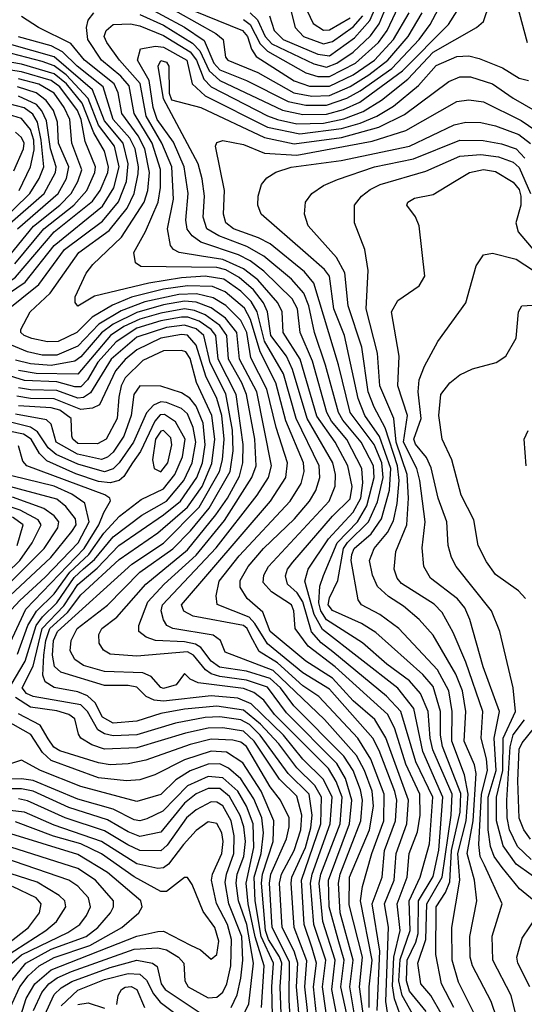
# Model space of a CAD drawing. Extents: x 501367 to 657802, y 482273 to 547541.
# Tile 573 of 656: x 595379 to 597082, y 538556 to 541882. Entities that reach past the tile are written whole.
import ezdxf

# ---------------------------------------------------------------- set-up
doc = ezdxf.new("R2010")
doc.units = 0

msp = doc.modelspace()

# ---------------------------------------------------------------- linework, layer by layer
at = {"layer": '0CON20XD'}
for points in [[(597093.5, 541803.5), (597039, 542005), (597053.4, 542115), (597049.3, 542375), (597065, 542456.9), (597118.2, 542571.8)], [(595785, 541980.6), (596041, 541835), (596065.3, 541815), (596073.7, 541755), (596082.1, 541745), (596183, 541703), (596304.4, 541634.4), (596365, 541623), (596425, 541625.7), (596495, 541655.9), (596557.4, 541695), (596621.6, 541745), (596690, 541825), (596737.8, 541905)], [(595785, 541899.2), (595865, 541863.4), (595962.9, 541802.9), (595986.7, 541776.6), (596018.6, 541708.6), (596055, 541675.8), (596266.3, 541576.3), (596335, 541561.7), (596415, 541562.4), (596471.8, 541578.2), (596527, 541603), (596671.5, 541708.5), (596826.2, 541865), (596877.2, 541945)], [(595935, 541856.5), (596001.5, 541811.5), (596033.9, 541735), (596055, 541712.8), (596145, 541676.6), (596285, 541605.3), (596345, 541592.9), (596415, 541592.7), (596483.6, 541616.4), (596528.8, 541641.2), (596635, 541716.7), (596727, 541815), (596764.6, 541865), (596811.6, 541955)], [(596135, 541882.5), (596156.5, 541865), (596190.5, 541800.5), (596215.1, 541775.1), (596345, 541702.7), (596385, 541690.3), (596425, 541690.2), (596512.9, 541735), (596590.1, 541805), (596619.5, 541845), (596666.2, 541945)], [(596715.1, 538505), (596669.8, 538585), (596659.1, 538635), (596662.8, 538707.2), (596697.5, 538805), (596693.1, 538905), (596731.1, 538985), (596762, 539098), (596773.9, 539255), (596716.4, 539375), (596665.6, 539545), (596616.9, 539596.9), (596436.3, 539746.3), (596396.7, 539776.7), (596364, 539814), (596335, 539915.2), (596315.2, 539945.2), (596282.9, 539975), (596276.5, 540003.5), (596283.4, 540025), (596301.4, 540048.6), (596435.4, 540204.6), (596495, 540263), (596500.8, 540305), (596486.7, 540375), (596444.2, 540455), (596382.4, 540542.4), (596325.5, 540735), (596268.3, 540825), (596265.2, 540895), (596249.9, 540925), (596182.4, 541002.4), (596135, 541040.6), (596065, 541071.6), (595992.5, 541082.5), (595916.9, 541095), (595898.7, 541105), (595888.6, 541118.6), (595877.6, 541175), (595898.1, 541275), (595892.6, 541385), (595858.9, 541465), (595805.4, 541555.4), (595785.7, 541665.7), (595716, 541745), (595673, 541805), (595664.5, 541825), (595670.5, 541845), (595695, 541865.5), (595752.7, 541867.3), (595785, 541861.4), (595865, 541828.5), (595955, 541772.6), (595975.4, 541745.4), (596000.7, 541680.7), (596025, 541655.3), (596215, 541557.3), (596249.3, 541545), (596315, 541530.4), (596405, 541531.9), (596473.1, 541546.9), (596538, 541572), (596600.4, 541609.6), (596689.2, 541680.7), (596775, 541771.6), (596921.1, 541855), (596944.3, 541875.7), (596965.2, 541934.8)], [(595785, 541937.6), (595935, 541856.5)], [(595965, 541913.2), (596131.6, 541845), (596148.4, 541825), (596161.7, 541781.7), (596177.5, 541757.5), (596305.7, 541675), (596357, 541657), (596425, 541656.9), (596505, 541695.3), (596576.8, 541745), (596641.1, 541815), (596693.1, 541905)], [(596156.6, 541905), (596181.3, 541881.3), (596207.5, 541825), (596230.5, 541800.5), (596372.2, 541732.2), (596415, 541721.5), (596449.8, 541735), (596505, 541771.5), (596563.3, 541826.7), (596592, 541868), (596620.5, 541935)], [(596221.7, 541895), (596238.3, 541845), (596268.4, 541815), (596385, 541765.7), (596425, 541759.9), (596509.1, 541820.9), (596561.1, 541878.9), (596585.1, 541935)], [(596295, 541908.2), (596308.7, 541855), (596337.5, 541825), (596405, 541800.5), (596435, 541807.7), (596505, 541857.6), (596537.7, 541895)], [(596337.7, 541935), (596369.4, 541869.4), (596405, 541846.7), (596425, 541847), (596495, 541888.1)], [(595205, 540917.3), (595305, 540968.7), (595365, 541011.6), (595494.9, 541165), (595625, 541269), (595650.9, 541305), (595676.1, 541365), (595678.6, 541385), (595665, 541437.7), (595629, 541499), (595589.7, 541599.7), (595537.3, 541665), (595495, 541698.7), (595385, 541732), (595215, 541761), (595015, 541807.5), (594935, 541832), (594790, 541885)], [(596624.3, 538505), (596615.2, 538565), (596624.2, 538815.8), (596610.8, 538895), (596643.1, 538975), (596649.4, 539065), (596685.9, 539165), (596691.9, 539245), (596615.2, 539455.2), (596577.9, 539517.9), (596505, 539581.1), (596435, 539657.6), (596345.2, 539715), (596225, 539814.8), (596199.9, 539879.9), (596146.4, 539926.4), (596123.1, 539965), (596122.9, 539987.1), (596149.7, 540035), (596202.5, 540095), (596306.8, 540195), (596357.7, 540255), (596378.7, 540291.3), (596391.6, 540335), (596389.5, 540375), (596312, 540535), (596269, 540685), (596205.4, 540795.4), (596180.9, 540895), (596160.2, 540930.2), (596125.1, 540965), (596067.6, 541005), (596005, 541015.6), (595925, 541009.8), (595815, 540992.2), (595631.8, 540948.2), (595575, 540913.5), (595566.2, 540926.2), (595566.8, 540945), (595603, 541025), (595626.2, 541055), (595722.8, 541147.2), (595798.9, 541265), (595811.4, 541305), (595817.4, 541365), (595801.2, 541445), (595779.5, 541489.5), (595723.4, 541565), (595711.6, 541635), (595698.3, 541665), (595598, 541745), (595551.7, 541801.7), (595442.3, 541855), (595385, 541892.5)], [(596672.6, 538495), (596643.6, 538573.6), (596637.5, 538617.5), (596642.1, 538715), (596663.6, 538805), (596652.8, 538895), (596687, 538985), (596693.7, 539065), (596721.3, 539138.7), (596730.7, 539195), (596729.7, 539265), (596682.9, 539367.1), (596645, 539486.5), (596621.4, 539535), (596444.3, 539695), (596352.8, 539765), (596309.4, 539825), (596304.8, 539885), (596297, 539905), (596228.6, 539948.6), (596200.6, 539980.6), (596203, 540005), (596219, 540035), (596423.2, 540255), (596444.3, 540305.7), (596444.9, 540345), (596435.6, 540385), (596349.7, 540535), (596300, 540700), (596279.4, 540745), (596226.5, 540815), (596215.1, 540895), (596202.5, 540925), (596168.7, 540968.7), (596120.3, 541010.3), (596075, 541036.2), (596044.9, 541045.1), (595788.5, 541048.5), (595770.5, 541060.5), (595764.7, 541095), (595803.8, 541166.2), (595846.5, 541265), (595854.7, 541315), (595854.2, 541375.8), (595826, 541465), (595765.5, 541565), (595748.4, 541658.4), (595720.4, 541690.4), (595654.9, 541745), (595609.4, 541815), (595604.2, 541855), (595609.7, 541879.7), (595629.4, 541905)], [(596585.1, 538535), (596595.2, 538735), (596569.3, 538895), (596602, 538985), (596610.5, 539075), (596647.9, 539175), (596651.8, 539245), (596645.8, 539274.2), (596592.6, 539412.6), (596570.5, 539455), (596425, 539619.6), (596335, 539675.8), (596215, 539772.8), (596172.5, 539842.5), (596153.3, 539863.3), (596045.7, 539905.7), (596041.9, 539935), (596051.9, 539985), (596119.5, 540070.5), (596292.2, 540255), (596328.7, 540315), (596339.6, 540355), (596336.7, 540385), (596276.9, 540526.9), (596243.2, 540655), (596190.2, 540760.2), (596158.4, 540868.4), (596137.6, 540907.6), (596072.3, 540962.3), (596030.2, 540980.2), (595945, 540982.9), (595865, 540971.4), (595756.1, 540943.9), (595692.4, 540917.6), (595623.2, 540876.8), (595571.9, 540825), (595508.7, 540795), (595473, 540793), (595419.6, 540805), (595393.8, 540815), (595382.7, 540825), (595383.4, 540835), (595414.7, 540895), (595482, 540958), (595579.2, 541095), (595680.9, 541169.1), (595741.4, 541245), (595765.7, 541295), (595779.5, 541360.5), (595780.4, 541385), (595768.4, 541445), (595751.1, 541481.1), (595694.2, 541545), (595660.5, 541655), (595573.2, 541725), (595523.6, 541773.6), (595485, 541793.8), (595375, 541824.3)], [(595248.8, 540895), (595397.8, 540995), (595495, 541119.1), (595658.3, 541251.7), (595696.7, 541313.3), (595714.3, 541385), (595699.1, 541455), (595645.6, 541525.6), (595610, 541615), (595536, 541696), (595495, 541726.1), (595455, 541740.6), (595325, 541774.3)], [(595329.4, 540895), (595443.4, 540986.6), (595530.8, 541105), (595658.4, 541201.6), (595713.1, 541266.9), (595740, 541335), (595745.2, 541395), (595728.4, 541465), (595665, 541540.4), (595625.2, 541645.2), (595495, 541756.3), (595345, 541799.3)], [(596750.7, 538530.7), (596695, 538599.7), (596684.7, 538635), (596686.8, 538705), (596716.5, 538765), (596724.5, 538795), (596725.2, 538905), (596775, 538987.5), (596793.7, 539076.3), (596807.8, 539255), (596740, 539410), (596709.2, 539555), (596655, 539623.3), (596401.3, 539821.3), (596372.5, 539872.6), (596341.7, 539985), (596352.3, 540025), (596421.7, 540128.3), (596505, 540218.3), (596530.6, 540265), (596537.1, 540317.1), (596533.8, 540365), (596483.6, 540463.6), (596431.4, 540525), (596415.2, 540554.8), (596367.7, 540727.7), (596325.9, 540825), (596316.9, 540905), (596298.8, 540938.8), (596202.6, 541032.6), (596157.2, 541067.2), (596117.1, 541087.1), (595990.5, 541130.5), (595961.2, 541151.2), (595944.2, 541174.2), (595940, 541205), (595947.8, 541295), (595933.8, 541385), (595897.9, 541467.9), (595843.4, 541545), (595829.8, 541585), (595816.4, 541676.4), (595777.2, 541745), (595786.9, 541783.1), (595837.8, 541792.2), (595865, 541788.5), (595943.5, 541745), (595961.1, 541665), (596004.6, 541624.6), (596215, 541518.9), (596325, 541496.2), (596465, 541514.6), (596527.8, 541532.2), (596584, 541556), (596640.3, 541589.7), (596725, 541659.1), (596785, 541727.1), (596855, 541757), (596895, 541759.6), (596930.1, 541750.1), (597009.1, 541719.1), (597065, 541684.1), (597096.3, 541676.3)], [(596802.1, 538525), (596767, 538585), (596733.4, 538625), (596723.3, 538695), (596750.3, 538775), (596753, 538895), (596805.4, 538985), (596835.5, 539195), (596838.5, 539265), (596773.5, 539415), (596764, 539455), (596757.8, 539545), (596731.6, 539605), (596695, 539648.5), (596618.7, 539705), (596536.7, 539776.7), (596414.7, 539854.7), (596395.1, 539885), (596388.6, 539911.4), (596391.6, 539968.4), (596405, 540004.2), (596450.2, 540115), (596519, 540185), (596550.8, 540239.2), (596575.4, 540335), (596572.8, 540375), (596532.1, 540455), (596469.2, 540529.2), (596454.7, 540555), (596411.6, 540715), (596374.4, 540825), (596355.5, 540915.5), (596337.9, 540957.9), (596296.2, 541005), (596203, 541083), (596146, 541116), (596051.4, 541151.4), (596011.2, 541175), (595998.1, 541215), (596002.9, 541285), (595995, 541344.3), (595981.4, 541395), (595865, 541614.2), (595846.7, 541725), (595855, 541743.8), (595875, 541738.4), (595882.5, 541725), (595883.9, 541633.9), (595891.3, 541611.3), (595990, 541585), (596205, 541483.4), (596305, 541462.2), (596465.7, 541484.3), (596591.6, 541518.4), (596678.2, 541561.8), (596827.4, 541672.6), (596865, 541688.8), (596901, 541689), (596975, 541664.8), (597045, 541617.1), (597185.6, 541535.6)], [(595362.8, 541057.2), (595460.1, 541175), (595561.5, 541255), (595605.4, 541305), (595632.6, 541365), (595635.4, 541385), (595600.4, 541470.4), (595587.1, 541545), (595574.7, 541575.3), (595514.7, 541655), (595485, 541676.7), (595385, 541705.5), (595220.8, 541730.8)], [(595336.6, 541075), (595425.6, 541184.4), (595515.1, 541255), (595552.9, 541295), (595575.1, 541334.9), (595588.5, 541375), (595555.6, 541465), (595548.3, 541545), (595529, 541585), (595495, 541633.1), (595444, 541664), (595375, 541681.4)], [(595371.9, 541175), (595509.5, 541295), (595536.6, 541345), (595544.7, 541385), (595510.3, 541465), (595506.4, 541535), (595493.5, 541575), (595468.9, 541608.9), (595434.2, 541634.2), (595371.5, 541655)], [(595337.2, 541185), (595461.4, 541295), (595500.4, 541365), (595502.5, 541385), (595482.7, 541445), (595469.6, 541539.6), (595454.3, 541574.3), (595435.6, 541595), (595375, 541623.7)], [(596844.6, 538545), (596802.3, 538625), (596783.9, 538723.9), (596784.9, 538885), (596816.5, 538933.5), (596831, 538969), (596837, 539075), (596865.5, 539204.5), (596867.8, 539267.8), (596806.1, 539426.1), (596799, 539465), (596799.5, 539545), (596775, 539629), (596739.5, 539669.5), (596581.2, 539811.2), (596532.3, 539842.3), (596435, 539886), (596420.1, 539905), (596425, 539928.9), (596452.9, 539987.1), (596471.7, 540095), (596485, 540116.1), (596556.7, 540185), (596586.7, 540253.3), (596606.4, 540335), (596601.6, 540385), (596575, 540447.2), (596494.8, 540555.2), (596455.4, 540715.4), (596371.7, 540991.7), (596340, 541030), (596225, 541124.2), (596185.3, 541145.3), (596101.2, 541175), (596075.3, 541195), (596066.7, 541225), (596070, 541305), (596040, 541455), (596045, 541466.5), (596065, 541474), (596135, 541459.8), (596205, 541431.2), (596315, 541424.5), (596568.6, 541471.4), (596682.9, 541507.1), (596855, 541605.7), (596895, 541610.9), (596945, 541603.9), (597071.7, 541541.7), (597142.7, 541492.7)], [(595305, 541190.4), (595412.9, 541295), (595444.9, 541345.1), (595460.1, 541385), (595452.1, 541475), (595439.3, 541535), (595422.9, 541562.9), (595394.1, 541584.1), (595342.1, 541597.9)], [(595377.5, 541305), (595415.9, 541384.1), (595428.4, 541441.6), (595426.8, 541475), (595415, 541511.3), (595385, 541547.8), (595341.6, 541561.6)], [(596917.6, 538515), (596860.1, 538630.1), (596838.7, 538705), (596837.9, 538815), (596864.7, 538975), (596858.4, 539065), (596886.5, 539175), (596892.9, 539265), (596880.8, 539330.8), (596837.6, 539445), (596838.9, 539545), (596827.6, 539615), (596789.1, 539685), (596659.2, 539825), (596595, 539872.6), (596532.5, 539905), (596521.9, 539921.9), (596498, 540055), (596500.3, 540075), (596508.2, 540095), (596565.4, 540144.6), (596599.9, 540195), (596627.2, 540292.8), (596631.8, 540365), (596593.6, 540473.6), (596543.5, 540545), (596521.5, 540601.5), (596474.9, 540815), (596439.4, 540905), (596424.8, 541015), (596408.3, 541038.3), (596344, 541094), (596193.8, 541225), (596182.7, 541255), (596183.5, 541285), (596195.2, 541324.8), (596212.7, 541347.3), (596243.4, 541366.6), (596295, 541383), (596464.5, 541405.5), (596695, 541454.9), (596845, 541527), (596885, 541536.1), (596935, 541534.2), (596985, 541523.4), (597063.8, 541493.8), (597103, 541463)], [(595358.9, 541371.1), (595392.3, 541445), (595394, 541465), (595385, 541484), (595365, 541501.7)], [(596991.2, 538505), (596970.2, 538565), (596907, 538685), (596899, 538715), (596897.9, 538785), (596922.1, 538905), (596913.8, 538975), (596889.5, 539065), (596910.2, 539175), (596919.7, 539335), (596913.8, 539365), (596879.3, 539445), (596884.9, 539545), (596873.5, 539615), (596851.3, 539671.3), (596775, 539802.4), (596727.9, 539855), (596675, 539900.4), (596623.5, 539933.5), (596587, 539967), (596569.4, 540005), (596560, 540055), (596575.2, 540095), (596620.9, 540149.1), (596640.9, 540189.1), (596652.8, 540247.2), (596659.4, 540325), (596653.8, 540375), (596613.2, 540503.2), (596575, 540573.3), (596555.1, 540625), (596533.4, 540775), (596487.8, 540915), (596476.9, 541026.9), (596448, 541078), (596353.3, 541185), (596340, 541225), (596343.8, 541265), (596365.2, 541294.8), (596405, 541321.6), (596451.3, 541341.3), (596576.5, 541385), (596708.7, 541411.3), (596865, 541474.3), (596943.9, 541473.9), (597005, 541462.1), (597055, 541445.9), (597084.4, 541414.4)], [(597077.7, 538425), (597038, 538585), (596976, 538705), (596973.8, 538786.2), (597007.2, 538895), (596947.5, 539025), (596933.3, 539055), (596928.4, 539095), (596937.5, 539265), (596958, 539345), (596954.6, 539384.6), (596937, 539455), (596942.5, 539545), (596885, 539711.3), (596842, 539812), (596805, 539878.9), (596777.8, 539907.8), (596667.5, 539977.5), (596653.4, 539995), (596642.6, 540025), (596648.5, 540085), (596685.9, 540175), (596690.9, 540265), (596687.1, 540345), (596649.3, 540455), (596641.4, 540535), (596594.6, 540645), (596586.3, 540755), (596548.7, 540905), (596555.7, 541035), (596544, 541105), (596509.5, 541195), (596509.6, 541255), (596532.3, 541285), (596561.8, 541308.2), (596595.4, 541324.6), (596749.8, 541370.2), (596865, 541420.3), (596935, 541426.2), (596995, 541418.1), (597045, 541400.5), (597065, 541382.9), (597103.7, 541295)], [(597115.3, 538905), (597065.6, 538945.6), (597007.3, 539017.3), (596981, 539055), (596968.1, 539088.1), (596959.8, 539145), (596960.4, 539255), (596986.8, 539345), (596980.5, 539455), (596998.7, 539545), (596942.9, 539695), (596898.3, 539855), (596881.3, 539895), (596856.6, 539925), (596765.3, 539995), (596743.1, 540035), (596737, 540097), (596747.7, 540185), (596729.9, 540325), (596719.2, 540365), (596674.4, 540455), (596687.6, 540545), (596655.5, 540645), (596659.8, 540745), (596633.8, 540895), (596655, 540933.1), (596726.9, 540983.1), (596746.4, 541015), (596727.5, 541185), (596715.4, 541215.4), (596685.6, 541255), (596688.9, 541265), (596711.7, 541278.3), (596775, 541291.1), (596846.4, 541335), (596897.1, 541365), (596945, 541375.8), (596985, 541368.7), (597045, 541332.6), (597065, 541307.6), (597070.5, 541285), (597070.3, 541255), (597053.2, 541195), (597061, 541165), (597118.2, 541098.2)], [(597156.5, 538956.5), (597055, 539028.4), (597010.9, 539090.9), (596988.6, 539175), (596988.5, 539255), (597009.7, 539345), (597011, 539455), (597052.1, 539545), (597044.8, 539624.8), (597000, 539815), (596971.2, 539885), (596852.5, 540035), (596836.1, 540065), (596824.8, 540105), (596821.3, 540185), (596791.5, 540265), (596768.1, 540368.1), (596752.6, 540402.6), (596715, 540447.4), (596708.9, 540465), (596734, 540535), (596723.7, 540625), (596727.4, 540665), (596745, 540710.9), (596790.8, 540795), (596884.5, 540925), (596919.7, 541050.3), (596945, 541087.1), (596975, 541092.5), (597055, 541073), (597168.5, 540998.5)], [(596558.4, 538545), (596558.6, 538615), (596569, 538705), (596528.9, 538905), (596536, 538954), (596567.2, 539065), (596607.7, 539175), (596609.7, 539265), (596564.1, 539384.1), (596519.9, 539455), (596388.8, 539595), (596335, 539631.8), (596248.7, 539708.7), (596187.4, 539747.4), (596159.6, 539799.6), (596147.1, 539825), (596135, 539835.1), (595965, 539867.1), (595933.2, 539883.2), (595925.2, 539905), (596225.8, 540255), (596277.7, 540335), (596282.9, 540385), (596244.6, 540504.6), (596213.5, 540633.5), (596159.4, 540739.4), (596145.7, 540825), (596125.4, 540865.4), (596075, 540916.7), (596032.2, 540942.2), (595975.3, 540955.3), (595916.7, 540953.3), (595801.7, 540928.3), (595722.1, 540897.9), (595646.5, 540853.5), (595575, 540779.1), (595505, 540748.3), (595455, 540748.7), (595405, 540760), (595296.7, 540805)], [(596551.6, 538425), (596526.1, 538615), (596535.9, 538715), (596491.3, 538891.3), (596492.6, 538985), (596560.1, 539145), (596572.9, 539225), (596568.7, 539275), (596543.2, 539345), (596516.1, 539396.1), (596408, 539518), (596235, 539683.2), (596072.2, 539745), (596056.5, 539785), (596032.2, 539802.2), (595895.6, 539825), (595875.6, 539835.6), (595864.2, 539854.2), (595856.8, 539885), (595861.3, 539905), (596041.9, 540098.1), (596180.7, 540275), (596218.9, 540335), (596228.9, 540375), (596179.2, 540625), (596120.6, 540735), (596111.9, 540825), (596073.7, 540873.7), (596025, 540908.1), (595975, 540927.1), (595935, 540930.6), (595865, 540918.7), (595775, 540892.7), (595695, 540853.5), (595655.7, 540824.3), (595585, 540742.7), (595565, 540728.3), (595485, 540713.9), (595415, 540718.8), (595365, 540732)], [(597086.1, 539926.1), (597062.6, 539952.6), (596985, 540007.5), (596955, 540050), (596926.7, 540105), (596912.2, 540192.2), (596869.7, 540275), (596837.4, 540395), (596804.6, 540465), (596793.8, 540545), (596800, 540615), (596830.6, 540655), (596865, 540681.5), (596907.6, 540702.4), (596986.9, 540723.1), (597020, 540745), (597054.4, 540805.6), (597062.5, 540895), (597074.4, 540915.6), (597145, 540919.3)], [(596495.2, 538465), (596462.9, 538615), (596474.3, 538705), (596453.6, 538775), (596423.5, 538885), (596421.2, 538975), (596492.8, 539165), (596499.9, 539245), (596478.7, 539318.7), (596449.2, 539369.2), (596279.9, 539539.9), (596215, 539627.2), (596145, 539650.9), (596055, 539662.7), (596025, 539672.2), (596005.8, 539685.8), (595965.7, 539735), (595945, 539746.6), (595775, 539731.6), (595685, 539738.6), (595661.7, 539751.7), (595647.6, 539775), (595645.8, 539805), (595656.8, 539825), (595707.2, 539862.8), (595804.8, 539975), (595945, 540091.2), (596041.4, 540208.6), (596080.7, 540265), (596120.6, 540339.4), (596132.6, 540385), (596133.7, 540446.3), (596109.3, 540615), (596048.9, 540735), (596040.7, 540815), (596025.4, 540835.4), (595985, 540863.8), (595946.7, 540876.7), (595925, 540876.4), (595855, 540864.7), (595775, 540839.9), (595705, 540793.1), (595642.9, 540725), (595608.4, 540665), (595585, 540641.2), (595565, 540641.2), (595505, 540658.2), (595395, 540662.9), (595260.7, 540705)], [(596525.3, 538425), (596493.8, 538615), (596504.9, 538705.1), (596461.1, 538865), (596454.7, 538965), (596460.6, 538995), (596531, 539175), (596536.2, 539245), (596529.5, 539280.5), (596504.8, 539344.8), (596473.5, 539393.5), (596304.1, 539564.1), (596259.5, 539625), (596225, 539656.4), (596145, 539680.7), (596053.9, 539693.9), (596025.7, 539715), (595990.8, 539760.8), (595972, 539772), (595935, 539780.3), (595837.8, 539785), (595805.6, 539795.6), (595780.9, 539815), (595781.2, 539835), (595811.3, 539915), (595866.9, 539975), (595975, 540072.9), (596070.5, 540189.5), (596163, 540335), (596177.6, 540375), (596172.2, 540465), (596144.2, 540615), (596129, 540655), (596083.3, 540735), (596078.7, 540815), (596055, 540848.7), (596004.6, 540884.6), (595969.5, 540899.5), (595935, 540904.7), (595855, 540890.5), (595785, 540870.1), (595730.6, 540845), (595685.7, 540814.3), (595575, 540684.1), (595435, 540686.9), (595375, 540696.4)], [(596459.7, 538465), (596432.2, 538605), (596443.8, 538705), (596401.7, 538835), (596389.6, 538965), (596395.2, 538995), (596460.3, 539165), (596467, 539255), (596447.7, 539307.7), (596421.6, 539351.6), (596239.1, 539535), (596202.9, 539582.9), (596169.2, 539609.1), (596135, 539622.4), (595982, 539642), (595954.2, 539654.2), (595935, 539672.5), (595906.7, 539635), (595865, 539622.3), (595855, 539625.3), (595822.7, 539662.7), (595795.1, 539675.1), (595665, 539680), (595595, 539699.8), (595565, 539720.5), (595550, 539750), (595553.3, 539785), (595572.8, 539825), (595675, 539904.2), (595785, 540014.9), (595896, 540094), (595955.5, 540154.5), (596018.7, 540231.3), (596089.6, 540355), (596100.1, 540425), (596097.4, 540495), (596075, 540617.6), (596022.4, 540722.4), (596000.9, 540815), (595975, 540837.6), (595935, 540849.7), (595875, 540842), (595775, 540808.8), (595687.4, 540735), (595618.3, 540621.7), (595595, 540605.3), (595575, 540602.8), (595505, 540629.2), (595415, 540631), (595375, 540638.1)], [(596424, 538455), (596400.8, 538615), (596412.5, 538705), (596371.6, 538825), (596360.5, 538965), (596365.8, 538995), (596427.2, 539165), (596433.9, 539255), (596404.7, 539314.7), (596335, 539384.1), (596269.1, 539465), (596160.8, 539570.8), (596115, 539590.1), (596025, 539598), (595865, 539579.2), (595832.7, 539582.7), (595805.6, 539595.6), (595775, 539626.7), (595745, 539632.6), (595665, 539632), (595517.7, 539677.7), (595496.7, 539696.7), (595489.7, 539735), (595493.6, 539785), (595506.6, 539815), (595757.1, 540042.8), (595865, 540113.8), (595984.5, 540235.5), (596054, 540355), (596063.7, 540395), (596068.8, 540465), (596061.1, 540545), (596045, 540601.6), (596007.7, 540677.7), (595975, 540782.2), (595945, 540816.5), (595925, 540818.7), (595856, 540806), (595775, 540766.4), (595735, 540733.8), (595702.4, 540695), (595648.8, 540581.2), (595625, 540569), (595585, 540565.3), (595495, 540601.1), (595415, 540601.6), (595369.5, 540609.5)], [(596390.6, 538425), (596370.6, 538615), (596381.3, 538695), (596365.9, 538745), (596339.5, 538825), (596330.4, 538975), (596395.2, 539165), (596397.9, 539255), (596374.8, 539294.8), (596314.3, 539354.3), (596253.9, 539435), (596191.4, 539501.4), (596135, 539549.1), (596045, 539562.5), (595935, 539552.2), (595855, 539537.5), (595775, 539511.7), (595695, 539505.1), (595658.8, 539525), (595633.4, 539573.4), (595608, 539598), (595575, 539611.1), (595495, 539625.8), (595464.6, 539645.4), (595457.7, 539667.7), (595460.3, 539735), (595466.9, 539785), (595481.1, 539825), (595540.8, 539879.2), (595585, 539938.3), (595715, 540057.9), (595845, 540148.6), (595945, 540234.5), (595994.8, 540305.2), (596028, 540382), (596037.6, 540465), (596027.8, 540545), (595975.9, 540655.9), (595955, 540736.8), (595939.3, 540759.3), (595925, 540764.6), (595865, 540763.6), (595795, 540730), (595735, 540672.1), (595721.2, 540645), (595713.4, 540606.6), (595708.2, 540535), (595671.3, 540465), (595641.6, 540448.4), (595575, 540450), (595557.9, 540465), (595555.2, 540475), (595552.6, 540535), (595515, 540562.1), (595485, 540570.2), (595375, 540577.3)], [(596358.9, 538465), (596341.1, 538615), (596347.7, 538702.3), (596305.1, 538815), (596295.1, 538965), (596297.7, 538985), (596343.2, 539085), (596361.3, 539151.3), (596366.4, 539195), (596355.9, 539265), (596285, 539335.7), (596190.4, 539465), (596155, 539500.2), (596125, 539516.7), (596055, 539526.9), (596005, 539524.5), (595904.7, 539505.3), (595775, 539466.4), (595695, 539462.5), (595665, 539468.7), (595642.6, 539482.6), (595607.9, 539545), (595585, 539567.7), (595425, 539595.1), (595402.5, 539605), (595387.8, 539625), (595425, 539698.3), (595454.7, 539825), (595528.1, 539901.9), (595575, 539974), (595640.6, 540029.4), (595714.2, 540105.8), (595865, 540208.5), (595922, 540255), (595976.5, 540335), (595995.6, 540385), (596005.4, 540445), (595998.5, 540518.5), (595975, 540575.9), (595952.8, 540602.8), (595925, 540621.6), (595855, 540643.5), (595785, 540644.7), (595764.7, 540615.3), (595755.6, 540545), (595730.3, 540475), (595695, 540420.2), (595675, 540403.4), (595655, 540396.4), (595573.7, 540413.7), (595502.6, 540455), (595485.2, 540515.2), (595469.9, 540529.9), (595365, 540549.5)], [(595349.8, 539635), (595397.5, 539715), (595435.2, 539835), (595455.6, 539864.4), (595505, 539912.1), (595563.1, 539996.9), (595595, 540026.2), (595631.5, 540058.5), (595695, 540134.7), (595791.7, 540208.3), (595874.3, 540255), (595933.2, 540325), (595960.9, 540385), (595973.6, 540455), (595964.6, 540504.6), (595945, 540550.3), (595925, 540567.8), (595875, 540588.6), (595855, 540590.3), (595830.9, 540579.1), (595806.7, 540553.3), (595762.9, 540455), (595715, 540384.3), (595695, 540363.9), (595665, 540353.8), (595575, 540380.2), (595502.4, 540412.4), (595475.7, 540435.7), (595439.1, 540489.1), (595415.1, 540505.1), (595202.4, 540557.6)], [(595371.8, 539738.2), (595406.9, 539835), (595436.3, 539883.7), (595495, 539942.5), (595548.5, 540015), (595612.4, 540075), (595663.1, 540146.9), (595716, 540204), (595788.8, 540261.2), (595865, 540296.9), (595902.4, 540345), (595928.3, 540405), (595937.5, 540465), (595905, 540522.9), (595868.3, 540548.3), (595853.6, 540546.4), (595835, 540525.8), (595786.5, 540423.5), (595759.9, 540385), (595731.1, 540338.9), (595715.3, 540324.7), (595685, 540317.6), (595645, 540321.8), (595568.1, 540348.1), (595471.1, 540391.1), (595445.9, 540415.9), (595417.6, 540465), (595391.5, 540481.5), (595155, 540529.5)], [(595855, 540354.4), (595878.7, 540385), (595893.1, 540445), (595889, 540469), (595865, 540494), (595855, 540491.4), (595837.8, 540465), (595827.2, 540395), (595833.4, 540365), (595855, 540354.4)], [(597088.6, 540375), (597082, 540465), (597095.6, 540494.4)], [(595332.8, 539745), (595399.6, 539890.4), (595596.8, 540095), (595646.7, 540175), (595662.6, 540217.4), (595685.9, 540255.9), (595683.8, 540265), (595666.3, 540276.4), (595402.9, 540375), (595390.2, 540390.2), (595375, 540442.5)], [(595351.2, 539888.8), (595379.8, 539920.2), (595465, 539998.7), (595575.9, 540115), (595613.9, 540185), (595598.6, 540248.6), (595555, 540278.9), (595495, 540306), (595305, 540352.3)], [(595313.6, 539905), (595484.4, 540065), (595555, 540153), (595570, 540175), (595567.6, 540195), (595535, 540237.5), (595505, 540261.8), (595315, 540312.5)], [(595281, 539915), (595461.7, 540095), (595507.5, 540165), (595511.4, 540185), (595495, 540206.2), (595460.3, 540230.3), (595355, 540268.4)], [(595336.9, 540013.1), (595379.5, 540055), (595421.5, 540115), (595451.4, 540175), (595441.6, 540191.6), (595380.2, 540225), (595305, 540250)], [(595370, 540105), (595391, 540175), (595355, 540201.5)], [(596327.3, 538465), (596313, 538615), (596318, 538695), (596305.2, 538735), (596265.5, 538815), (596256.2, 538965), (596262.6, 538995), (596305.6, 539075), (596327.6, 539145), (596331.6, 539195), (596315, 539258.4), (596256, 539316), (596170.6, 539445), (596135, 539478.6), (596065, 539489.9), (596015, 539488.1), (595938.2, 539471.8), (595775, 539421.6), (595665, 539417.7), (595622.1, 539432.1), (595585.9, 539455), (595577.6, 539467.6), (595565, 539519.4), (595545.5, 539535), (595505, 539546.8), (595415, 539558.9), (595365, 539591.5)], [(596263.1, 538493.1), (596258.8, 538615), (596263.4, 538695), (596256.2, 538716.2), (596219, 538775), (596209.2, 538805), (596194.9, 538965), (596198.7, 538995), (596234.3, 539105), (596237.1, 539175), (596193.8, 539275), (596131.8, 539371.8), (596077.2, 539407.2), (596025, 539411.1), (595935, 539381.7), (595835, 539330.5), (595785, 539314), (595739.6, 539310.4), (595645, 539320.8), (595485, 539379.4), (595455.8, 539405.8), (595417, 539467), (595331.7, 539515)], [(596294.2, 538475), (596289, 538569), (596289.2, 538699.2), (596231.3, 538815), (596221.8, 538965), (596227.1, 538995), (596279.5, 539115), (596288.5, 539155), (596288.2, 539185), (596259.7, 539245), (596225, 539290.5), (596145, 539426.5), (596125, 539440.8), (596098, 539448), (596025, 539451.7), (595955, 539433.6), (595805, 539380.7), (595745, 539368.4), (595685, 539364.9), (595645, 539370.8), (595515, 539411.5), (595494.2, 539424.2), (595475, 539452.6), (595448, 539498), (595375, 539537.2)], [(597105.2, 539045), (597058.9, 539088.9), (597032.7, 539145), (597024.2, 539185), (597023.8, 539245), (597034.4, 539425), (597044.7, 539465.3), (597083.1, 539516.9)], [(597103.4, 539113.4), (597081.2, 539145), (597065.2, 539184.8), (597060.7, 539310.7), (597065, 539417.9), (597075, 539438.9), (597117.8, 539492.2)], [(596232.9, 538517.1), (596230.2, 538615), (596235.5, 538695), (596194.2, 538784.2), (596173.6, 538905), (596170.4, 538985), (596194.2, 539065), (596201.9, 539135), (596196.1, 539185), (596169.9, 539249.9), (596125, 539316.7), (596083.6, 539353.6), (596055, 539368), (596015, 539367), (595955, 539344.4), (595906.1, 539313.9), (595855, 539264.8), (595775, 539240.5), (595585, 539291), (595449.7, 539345), (595385, 539380), (595345, 539366.7)], [(596195.7, 538544.3), (596204, 538685), (596174, 538784), (596150, 538895), (596143.2, 538965), (596169.4, 539085), (596167.2, 539165), (596144.9, 539224.9), (596115.3, 539275), (596065, 539321.1), (596014.8, 539325.2), (595945, 539293.3), (595862.5, 539207.5), (595808.1, 539181.9), (595785, 539175.1), (595765, 539178.8), (595694.6, 539214.6), (595575, 539249), (595425, 539311.9), (595385, 539317.4), (595315, 539315.7)], [(596126.9, 538503.1), (596152.9, 538557.1), (596167.9, 538695), (596145.4, 538825), (596117.2, 538905), (596110.1, 538965), (596113.6, 538995), (596135.3, 539055.3), (596141.3, 539105), (596135.9, 539155), (596123.4, 539193.4), (596087, 539257), (596055, 539284.7), (596015, 539285.1), (595975, 539266.9), (595934.9, 539235.1), (595855, 539136.8), (595785, 539122.7), (595745, 539138.3), (595675, 539179.1), (595545, 539220.4), (595425, 539275.6), (595385, 539283.7), (595303.7, 539283.7)], [(596093, 538545), (596112.8, 538587.2), (596125.8, 538644.2), (596131.8, 538705), (596128.4, 538785), (596084.5, 538895), (596073.1, 538966.9), (596076.8, 538995), (596101.5, 539065), (596103.2, 539125), (596093, 539175), (596065, 539225.5), (596045, 539238.4), (596025, 539239.5), (595975, 539212.6), (595941.8, 539185), (595877.3, 539092.7), (595855, 539074.2), (595785, 539074.9), (595744, 539094), (595665, 539141.4), (595532.8, 539185), (595405, 539243.1), (595375, 539249.1)], [(595425.5, 538535), (595453.8, 538595), (595476.9, 538625), (595505.1, 538644.9), (595554, 538666), (595765, 538741.6), (595845, 538746.7), (595875, 538739.5), (595914.8, 538715), (595933.4, 538695), (595936.3, 538635), (595947.2, 538615), (596015, 538577.8), (596045, 538580), (596065, 538596.1), (596078.7, 538625), (596091.8, 538685), (596094, 538775), (596080.7, 538825), (596043.8, 538896.2), (596026.9, 538975), (596030.1, 538995), (596061.9, 539065), (596065.7, 539105), (596061.4, 539135), (596045, 539166.5), (596015, 539171.7), (595975, 539142.2), (595932.5, 539095), (595881.6, 539028.4), (595865, 539016.4), (595845, 539014.6), (595775, 539030.6), (595655, 539105.9), (595495, 539161.1), (595395.1, 539205.1), (595305, 539214.2)], [(595325.4, 538335), (595400.9, 538575), (595429.7, 538625), (595485, 538671.5), (595775, 538786.2), (595845, 538801.9), (595865, 538802.5), (595955.6, 538755.6), (595989.2, 538739.2), (596025, 538708.5), (596045, 538724.2), (596051.6, 538768.4), (596037.2, 538815), (595998.9, 538868.9), (595960.7, 538960.7), (595945, 538983.6), (595935, 538983.8), (595875, 538937.1), (595855, 538936.7), (595765, 538986.4), (595655, 539064.2), (595585, 539097.1), (595493.2, 539123.2), (595365, 539171.6)], [(595328.3, 538501.7), (595380, 538615), (595408, 538652), (595444.7, 538685.3), (595495, 538713.4), (595615.3, 538754.7), (595724.2, 538815), (595781.6, 538865), (595791.9, 538885), (595787.6, 538905), (595675, 539001.1), (595575, 539061.8), (595335, 539135.9)], [(595351.8, 538635), (595399.9, 538695), (595485, 538741.3), (595603.4, 538785), (595642.8, 538815), (595685.2, 538865), (595696.1, 538885), (595696.1, 538905), (595635.2, 538975), (595575, 539013.9), (595324.6, 539094.6)], [(595352.4, 538695), (595385, 538722.2), (595541.6, 538798.4), (595581.6, 538825), (595604.8, 538855), (595618, 538885), (595611.2, 538915), (595575, 538954.8), (595544.7, 538975.3), (595325, 539050.6)], [(595327.9, 538715), (595467.5, 538805), (595503.1, 538835), (595534.8, 538885), (595531.9, 538905), (595512.8, 538922.8), (595437.6, 538967.6), (595315, 539007.8)], [(595288.2, 538721.8), (595408.8, 538815), (595445.6, 538865), (595451.7, 538895), (595434.3, 538915), (595355, 538953.1)], [(597100.9, 538615), (597060.2, 538695), (597057.5, 538715), (597075, 538778.6), (597127.3, 538855)], [(595462.5, 538517.5), (595495, 538588.1), (595518.7, 538611.3), (595555, 538632.2), (595685, 538680.4), (595775, 538704.1), (595827.3, 538695), (595843, 538683), (595856.3, 538625), (595870.5, 538605), (595985, 538528.5)], [(595519.4, 538550.6), (595575, 538602.8), (595665, 538638.8), (595745, 538659.8), (595785, 538657.6), (595806.7, 538636.7), (595830.7, 538590.7), (595853.3, 538563.3), (595955.8, 538485.8)], [(595706.4, 538555), (595711.2, 538585), (595722.9, 538605), (595735, 538613.3), (595755, 538615.2), (595775, 538605.3), (595800.8, 538545)], [(595575, 538554.9), (595610.4, 538560.4), (595665, 538542.6)]]:
    msp.add_lwpolyline(points, dxfattribs=at)

doc.saveas('drawing.dxf')
